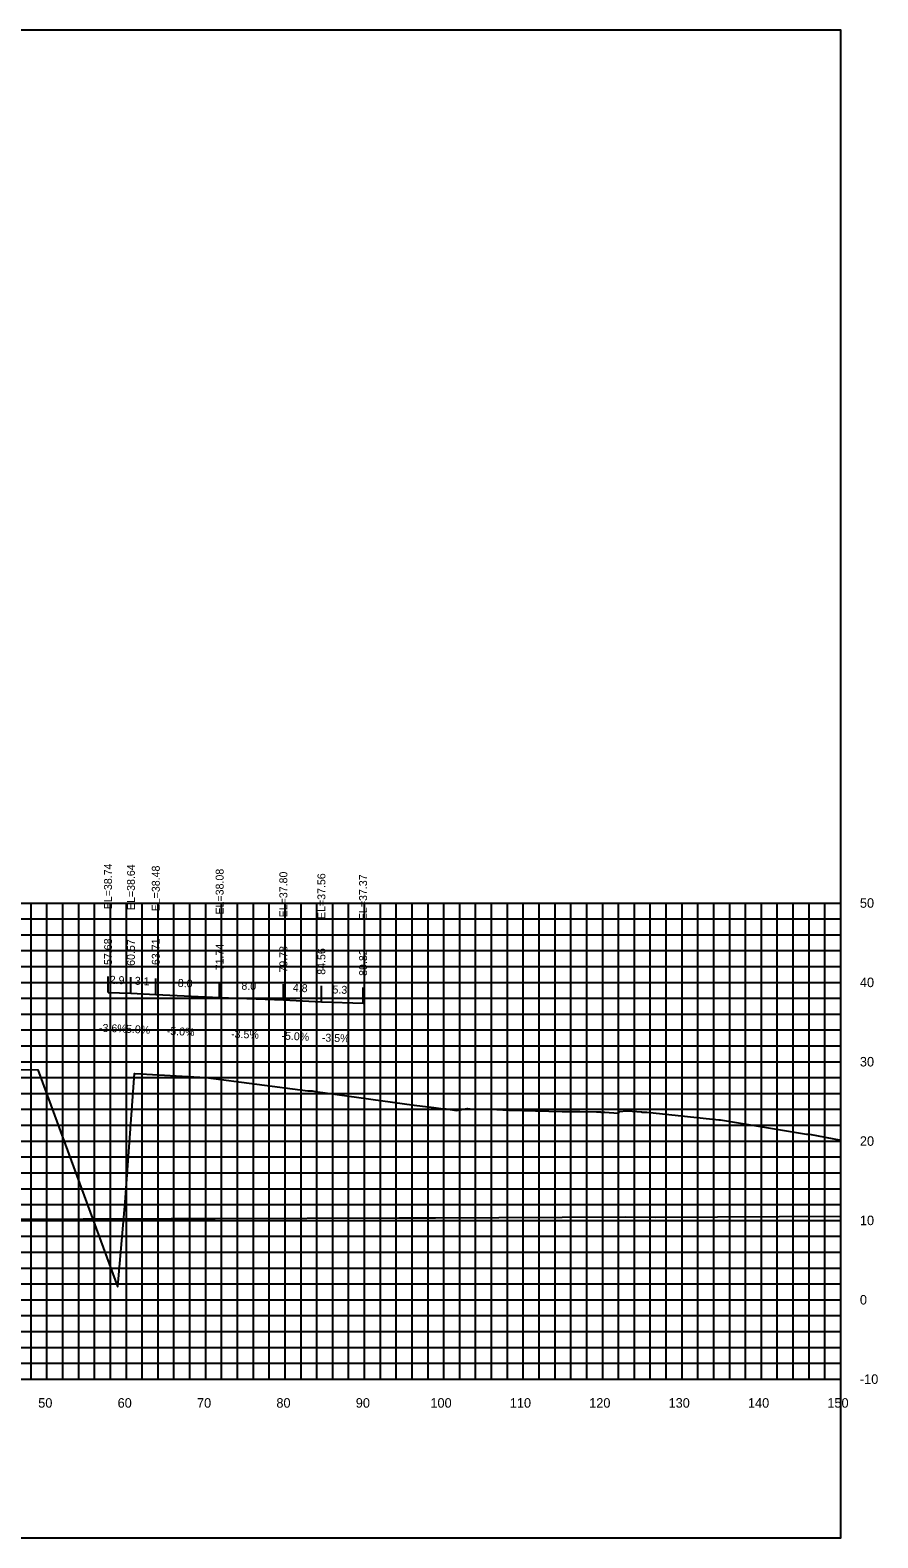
# Model space of a CAD drawing. Extents: x 1800880 to 1818864, y 245271 to 250560.
# Drawn here: x 1810272.9 to 1810379.7, y 246985.4 to 247175.4 of the extents above; entities that cross this region are included whole.
import ezdxf

# ---------------------------------------------------------------- set-up
doc = ezdxf.new("R2010")
doc.units = 0
for name, color, linetype in [('33', 7, 'Continuous'), ('ANNO-TXT', 7, 'Continuous'), ('CL-CNST', 7, 'Continuous'), ('DESIGN - DRAINAGE - Bridges', 7, 'Continuous'), ('Level 37', 7, 'Continuous'), ('Level 46', 7, 'Continuous'), ('Level 62', 7, 'Continuous'), ('SHT-BDR', 7, 'Continuous')]:
    doc.layers.add(name, color=color, linetype=linetype)

msp = doc.modelspace()

# ---------------------------------------------------------------- linework, layer by layer
at = {"layer": 'CL-CNST'}
msp.add_lwpolyline([(1810260.54, 247044.69), (1810273.85, 247044.44), (1810283.91, 247017.14), (1810283.94, 247017.13), (1810284.87, 247027.74), (1810286.04, 247043.97), (1810286.07, 247043.97), (1810295.02, 247043.44), (1810307.87, 247041.77), (1810307.88, 247041.77), (1810308.43, 247041.76), (1810308.85, 247041.7), (1810308.86, 247041.7), (1810321.29, 247039.96), (1810323.75, 247039.67), (1810324.91, 247039.52), (1810324.96, 247039.5), (1810324.97, 247039.5), (1810325.32, 247039.52), (1810326.61, 247039.29), (1810327.93, 247039.54), (1810327.93, 247039.54), (1810327.95, 247039.54), (1810327.96, 247039.54), (1810327.98, 247039.54), (1810328, 247039.54), (1810328.02, 247039.54), (1810328.33, 247039.53), (1810331.67, 247039.41), (1810333.2, 247039.36), (1810339.92, 247039.19), (1810340.67, 247039.18), (1810340.89, 247039.18), (1810342.15, 247039.16), (1810344.25, 247039.14), (1810344.41, 247039.13), (1810344.6, 247039.12), (1810344.76, 247039.12), (1810344.82, 247039.11), (1810344.9, 247039.11), (1810345.02, 247039.1), (1810345.12, 247039.09), (1810345.22, 247039.08), (1810345.31, 247039.07), (1810346.97, 247038.96), (1810347.15, 247039.18), (1810348.03, 247039.27), (1810348.11, 247039.27), (1810348.75, 247039.22), (1810349.89, 247039.12), (1810350, 247039.11), (1810350.44, 247039.1), (1810350.58, 247039.1), (1810359.67, 247038.14), (1810359.86, 247038.14), (1810370.71, 247036.33), (1810371.09, 247036.32), (1810375.02, 247035.58)], dxfattribs=at)
at = {"layer": 'DESIGN - DRAINAGE - Bridges'}
for p, q in [((1810375.02, 247005.45), (1810375.02, 247065.45)), ((1810375.08, 247065.45), (1810375.02, 247065.45)), ((1810375.08, 247055.45), (1810375.02, 247055.45)), ((1810375.08, 247045.45), (1810375.02, 247045.45)), ((1810375.08, 247035.45), (1810375.02, 247035.45)), ((1810375.08, 247025.45), (1810375.02, 247025.45)), ((1810375.08, 247015.45), (1810375.02, 247015.45)), ((1810075.02, 247005.45), (1810375.02, 247005.45)), ((1810275.02, 247005.39), (1810275.02, 247005.45)), ((1810285.02, 247005.39), (1810285.02, 247005.45)), ((1810295.02, 247005.39), (1810295.02, 247005.45)), ((1810305.02, 247005.39), (1810305.02, 247005.45)), ((1810315.02, 247005.39), (1810315.02, 247005.45)), ((1810325.02, 247005.39), (1810325.02, 247005.45)), ((1810335.02, 247005.39), (1810335.02, 247005.45)), ((1810345.02, 247005.39), (1810345.02, 247005.45)), ((1810355.02, 247005.39), (1810355.02, 247005.45)), ((1810365.02, 247005.39), (1810365.02, 247005.45)), ((1810375.02, 247005.39), (1810375.02, 247005.45)), ((1810375.08, 247005.45), (1810375.02, 247005.45))]:
    msp.add_line(p, q, dxfattribs=at)
at = {"layer": 'Level 37'}
for p, q in [((1810282.71, 247054.19), (1810282.71, 247056.19)), ((1810285.6, 247054.09), (1810285.6, 247056.09)), ((1810288.73, 247053.93), (1810288.73, 247055.93)), ((1810296.77, 247053.53), (1810296.77, 247055.53)), ((1810304.8, 247053.24), (1810304.8, 247055.24)), ((1810309.59, 247053), (1810309.59, 247055)), ((1810314.84, 247052.82), (1810314.84, 247054.82))]:
    msp.add_line(p, q, dxfattribs=at)
msp.add_lwpolyline([(1810075.02, 246985.45), (1810375.02, 246985.45), (1810375.02, 247175.45), (1810075.02, 247175.45)], close=True, dxfattribs=at)
at = {"layer": 'Level 46'}
for p, q in [((1810075.02, 247065.45), (1810375.02, 247065.45)), ((1810273.02, 247005.45), (1810273.02, 247065.45)), ((1810275.02, 247005.45), (1810275.02, 247065.45)), ((1810277.02, 247005.45), (1810277.02, 247065.45)), ((1810279.02, 247005.45), (1810279.02, 247065.45)), ((1810281.02, 247005.45), (1810281.02, 247065.45)), ((1810283.02, 247005.45), (1810283.02, 247065.45)), ((1810285.02, 247005.45), (1810285.02, 247065.45)), ((1810287.02, 247005.45), (1810287.02, 247065.45)), ((1810289.02, 247005.45), (1810289.02, 247065.45)), ((1810291.02, 247005.45), (1810291.02, 247065.45)), ((1810293.02, 247005.45), (1810293.02, 247065.45)), ((1810295.02, 247005.45), (1810295.02, 247065.45)), ((1810297.02, 247005.45), (1810297.02, 247065.45)), ((1810299.02, 247005.45), (1810299.02, 247065.45)), ((1810301.02, 247005.45), (1810301.02, 247065.45)), ((1810303.02, 247005.45), (1810303.02, 247065.45)), ((1810305.02, 247005.45), (1810305.02, 247065.45)), ((1810307.02, 247005.45), (1810307.02, 247065.45)), ((1810309.02, 247005.45), (1810309.02, 247065.45)), ((1810311.02, 247005.45), (1810311.02, 247065.45)), ((1810313.02, 247005.45), (1810313.02, 247065.45)), ((1810315.02, 247005.45), (1810315.02, 247065.45)), ((1810317.02, 247005.45), (1810317.02, 247065.45)), ((1810319.02, 247005.45), (1810319.02, 247065.45)), ((1810321.02, 247005.45), (1810321.02, 247065.45)), ((1810323.02, 247005.45), (1810323.02, 247065.45)), ((1810325.02, 247005.45), (1810325.02, 247065.45)), ((1810327.02, 247005.45), (1810327.02, 247065.45)), ((1810329.02, 247005.45), (1810329.02, 247065.45)), ((1810331.02, 247005.45), (1810331.02, 247065.45)), ((1810333.02, 247005.45), (1810333.02, 247065.45)), ((1810335.02, 247005.45), (1810335.02, 247065.45)), ((1810337.02, 247005.45), (1810337.02, 247065.45)), ((1810339.02, 247005.45), (1810339.02, 247065.45)), ((1810341.02, 247005.45), (1810341.02, 247065.45)), ((1810343.02, 247005.45), (1810343.02, 247065.45)), ((1810345.02, 247005.45), (1810345.02, 247065.45)), ((1810347.02, 247005.45), (1810347.02, 247065.45)), ((1810349.02, 247005.45), (1810349.02, 247065.45)), ((1810351.02, 247005.45), (1810351.02, 247065.45)), ((1810353.02, 247005.45), (1810353.02, 247065.45)), ((1810355.02, 247005.45), (1810355.02, 247065.45)), ((1810357.02, 247005.45), (1810357.02, 247065.45)), ((1810359.02, 247005.45), (1810359.02, 247065.45)), ((1810361.02, 247005.45), (1810361.02, 247065.45)), ((1810363.02, 247005.45), (1810363.02, 247065.45)), ((1810365.02, 247005.45), (1810365.02, 247065.45)), ((1810367.02, 247005.45), (1810367.02, 247065.45)), ((1810369.02, 247005.45), (1810369.02, 247065.45)), ((1810371.02, 247005.45), (1810371.02, 247065.45)), ((1810373.02, 247005.45), (1810373.02, 247065.45)), ((1810375.02, 247005.45), (1810375.02, 247065.45)), ((1810075.02, 247063.45), (1810375.02, 247063.45)), ((1810075.02, 247061.45), (1810375.02, 247061.45)), ((1810075.02, 247059.45), (1810375.02, 247059.45)), ((1810075.02, 247057.45), (1810375.02, 247057.45)), ((1810075.02, 247055.45), (1810375.02, 247055.45)), ((1810075.02, 247053.45), (1810375.02, 247053.45)), ((1810075.02, 247051.45), (1810375.02, 247051.45)), ((1810075.02, 247049.45), (1810375.02, 247049.45)), ((1810075.02, 247047.45), (1810375.02, 247047.45)), ((1810075.02, 247045.45), (1810375.02, 247045.45)), ((1810075.02, 247043.45), (1810375.02, 247043.45)), ((1810075.02, 247041.45), (1810375.02, 247041.45)), ((1810075.02, 247039.45), (1810375.02, 247039.45)), ((1810075.02, 247037.45), (1810375.02, 247037.45)), ((1810075.02, 247035.45), (1810375.02, 247035.45)), ((1810075.02, 247033.45), (1810375.02, 247033.45)), ((1810075.02, 247031.45), (1810375.02, 247031.45)), ((1810075.02, 247029.45), (1810375.02, 247029.45)), ((1810075.02, 247027.45), (1810375.02, 247027.45)), ((1810075.02, 247025.45), (1810375.02, 247025.45)), ((1810075.02, 247023.45), (1810375.02, 247023.45)), ((1810075.02, 247021.45), (1810375.02, 247021.45)), ((1810075.02, 247019.45), (1810375.02, 247019.45)), ((1810075.02, 247017.45), (1810375.02, 247017.45)), ((1810075.02, 247015.45), (1810375.02, 247015.45)), ((1810075.02, 247013.45), (1810375.02, 247013.45)), ((1810075.02, 247011.45), (1810375.02, 247011.45)), ((1810075.02, 247009.45), (1810375.02, 247009.45)), ((1810075.02, 247007.45), (1810375.02, 247007.45)), ((1810075.02, 247005.45), (1810375.02, 247005.45))]:
    msp.add_line(p, q, dxfattribs=at)
at = {"layer": 'Level 62'}
for points in [[(1810282.71, 247054.19), (1810285.6, 247054.09), (1810288.73, 247053.93), (1810296.77, 247053.53), (1810304.8, 247053.24), (1810309.59, 247053), (1810314.84, 247052.82)], [(1810075.02, 247026.66), (1810080.37, 247026.62), (1810101.92, 247026.35), (1810112.49, 247026.28), (1810129.67, 247026.12), (1810143.46, 247026.05), (1810157.43, 247025.94), (1810173.68, 247025.89), (1810185.18, 247025.78), (1810203.39, 247025.75), (1810212.94, 247025.69), (1810232.73, 247025.69), (1810240.69, 247025.63), (1810261.79, 247025.67), (1810268.45, 247025.62), (1810290.65, 247025.69), (1810296.2, 247025.67), (1810319.35, 247025.78), (1810323.96, 247025.79), (1810347.91, 247025.92), (1810351.72, 247025.85), (1810375.02, 247025.99)]]:
    msp.add_lwpolyline(points, dxfattribs=at)

# ---------------------------------------------------------------- texts
for s, p in [('50', (1810273.92, 247001.85)), ('60', (1810283.92, 247001.85)), ('70', (1810293.92, 247001.85)), ('80', (1810303.92, 247001.85)), ('90', (1810313.92, 247001.85)), ('100', (1810323.32, 247001.85)), ('110', (1810333.32, 247001.85)), ('120', (1810343.32, 247001.85)), ('130', (1810353.32, 247001.85)), ('140', (1810363.32, 247001.85)), ('150', (1810373.32, 247001.85))]:
    msp.add_text(s, height=1.2).set_placement(p)
at = {"layer": '33'}
for s, p in [('50', (1810377.42, 247064.85)), ('40', (1810377.42, 247054.85)), ('30', (1810377.42, 247044.85)), ('20', (1810377.42, 247034.85)), ('10', (1810377.42, 247024.85)), ('0', (1810377.42, 247014.85)), ('-10', (1810377.42, 247004.85))]:
    msp.add_text(s, height=1.2, dxfattribs=at).set_placement(p)
at = {"layer": 'ANNO-TXT'}
for s, rotation, p in [('2.9', 357.9493, (1810282.91, 247055.28)), ('3.1', 357.1285, (1810286.06, 247055.16)), ('8.0', 357.1285, (1810291.48, 247054.89)), ('8.0', 357.9828, (1810299.5, 247054.53)), ('4.8', 357.1528, (1810305.97, 247054.29)), ('5.3', 357.998, (1810310.97, 247054.06)), ('-3.6%', 357.9493, (1810281.56, 247049.23)), ('-5.0%', 357.1285, (1810284.51, 247049.13)), ('-5.0%', 357.1285, (1810290.09, 247048.85)), ('-3.5%', 357.9828, (1810298.2, 247048.47)), ('-5.0%', 357.1528, (1810304.54, 247048.25)), ('-3.5%', 357.998, (1810309.63, 247048))]:
    msp.add_text(s, height=1, rotation=rotation, dxfattribs=at).set_placement(p)
at = {"layer": 'SHT-BDR'}
for s, p in [('EL=38.74', (1810283.21, 247064.66)), ('EL=38.64', (1810286.1, 247064.56)), ('EL=38.48', (1810289.23, 247064.4)), ('EL=38.08', (1810297.27, 247064)), ('EL=37.80', (1810305.3, 247063.64)), ('EL=37.56', (1810310.09, 247063.43)), ('EL=37.37', (1810315.34, 247063.29)), ('57.68', (1810283.21, 247057.64)), ('60.57', (1810286.1, 247057.53)), ('63.71', (1810289.23, 247057.63)), ('71.74', (1810297.27, 247056.97)), ('79.78', (1810305.3, 247056.69)), ('84.56', (1810310.09, 247056.41)), ('89.82', (1810315.34, 247056.27))]:
    msp.add_text(s, height=1, rotation=90, dxfattribs=at).set_placement(p)

doc.saveas('drawing.dxf')
